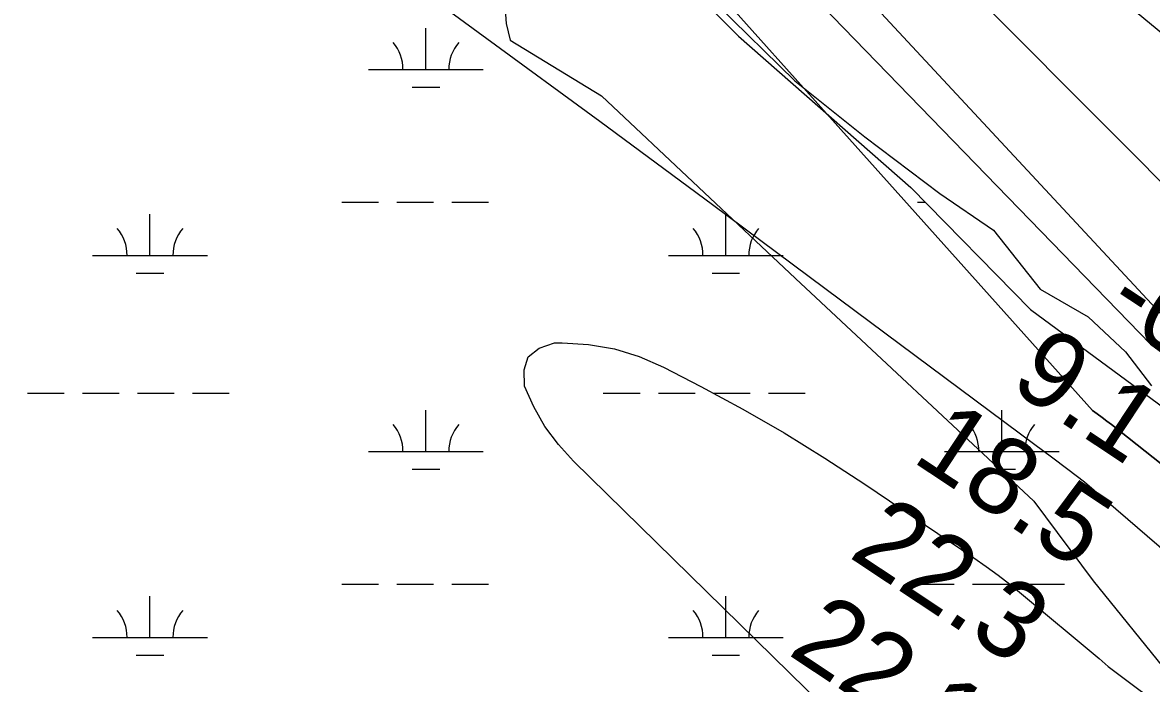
# Model space of a CAD drawing. Extents: x 3477039 to 3515015, y 546746 to 572297.
# Drawn here: x 3502922 to 3503906, y 557262 to 557837 of the extents above; entities that cross this region are included whole.
import ezdxf

# ---------------------------------------------------------------- set-up
doc = ezdxf.new("R2010")
doc.units = 0
for name, color, linetype in [('V-RIVR-EDGE', 7, 'Continuous'), ('V-RIVR-RANG', 7, 'Continuous'), ('V-SITE-VEGE', 7, 'Continuous'), ('V-TOPO-DPTH', 7, 'Continuous'), ('V-TOPO-MINR', 7, 'Continuous'), ('V-TOPO-WATR', 7, 'Continuous'), ('V-WETL-SWMP', 7, 'Continuous')]:
    doc.layers.add(name, color=color, linetype=linetype)

msp = doc.modelspace()

# ---------------------------------------------------------------- linework, layer by layer
at = {"layer": 'V-RIVR-EDGE'}
for points in [[(3503124.447838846, 558566.3341208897), (3503139.3208301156, 558511.6676206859), (3503181.701798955, 558413.7095836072), (3503241.475805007, 558309.1049455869), (3503279.1551311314, 558251.9807453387), (3503326.9553353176, 558160.6129010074), (3503358.6314318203, 558103.503545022), (3503404.049641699, 558019.9458369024), (3503436.3156701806, 557958.6327357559), (3503466.7881519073, 557900.3257026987), (3503527.3035014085, 557852.7502616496), (3503594.9767092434, 557786.5469956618)], [(3503594.9767092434, 557786.5469956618), (3503656.0894128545, 557737.7694242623), (3503721.4028927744, 557688.3811389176), (3503768.1494092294, 557656.4482366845), (3503808.8451944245, 557605.3198439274), (3503850.808424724, 557581.2030156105), (3503883.150158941, 557550.5063855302), (3503905.889694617, 557521.0341521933)]]:
    msp.add_lwpolyline(points, dxfattribs=at)
at = {"layer": 'V-SITE-VEGE'}
msp.add_lwpolyline([(3503022.4990000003, 558617.54), (3503111.032, 558426.768), (3503160.17, 558287.574), (3503220.985, 558202.897), (3503389.603, 558003.742), (3503425.257, 557944.929), (3503347.92, 557887.657), (3503340.482, 557876.821), (3503343.578, 557836.68), (3503347.025, 557822.051), (3503426.563, 557773.575), (3503595.728, 557614.513), (3503803.322, 557420.6680000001), (3503855.001, 557351.175), (3503920.355, 557270.515)], dxfattribs=at)
at = {"layer": 'V-TOPO-DPTH'}
for points in [[(3502877.3325616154, 559071.9138172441), (3503281.0785888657, 558358.6696567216), (3503294.2358403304, 558344.8062490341), (3503307.7470413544, 558331.3117560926), (3503321.789166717, 558318.3706352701), (3503336.185241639, 558305.7984291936), (3503922.4777188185, 557822.0526050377), (3504017.3169510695, 557749.670580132), (3504022.2604125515, 557746.4185599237), (3504027.4254332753, 557743.6616833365), (3504032.922792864, 557741.6475221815), (3504038.641711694, 557740.1285046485), (3505009.8509295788, 557576.683416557), (3505077.2757781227, 557568.4140612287), (3505109.889195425, 557562.9476940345), (3505141.9919009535, 557555.6231754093), (3505173.3285388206, 557545.5114296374), (3505204.1544649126, 557533.5415324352), (3505758.093547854, 557288.6619279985), (3505800.9207375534, 557274.0436217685), (3506506.6249081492, 557092.795981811)], [(3502877.3325616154, 559071.9138172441), (3503281.0785888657, 558358.6696567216), (3503294.2358403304, 558344.8062490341), (3503307.7470413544, 558331.3117560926), (3503321.789166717, 558318.3706352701), (3503336.185241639, 558305.7984291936), (3503922.4777188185, 557822.0526050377), (3504017.3169510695, 557749.670580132), (3504022.2604125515, 557746.4185599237), (3504027.4254332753, 557743.6616833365), (3504032.922792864, 557741.6475221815), (3504038.641711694, 557740.1285046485), (3505009.8509295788, 557576.683416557), (3505077.2757781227, 557568.4140612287), (3505109.889195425, 557562.9476940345), (3505141.9919009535, 557555.6231754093), (3505173.3285388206, 557545.5114296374), (3505204.1544649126, 557533.5415324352), (3505758.093547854, 557288.6619279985), (3505800.9207375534, 557274.0436217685), (3506506.6249081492, 557092.795981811)], [(3506487.116547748, 557044.9481367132), (3505911.749488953, 557174.7192840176), (3505799.6998480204, 557201.8191977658), (3505111.499189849, 557445.6326605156), (3505092.618007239, 557451.2496873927), (3503925.670393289, 557575.3047542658), (3503922.543411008, 557577.3197977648), (3503919.4877013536, 557579.4327129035), (3503916.5389006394, 557581.6924355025), (3503913.6613725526, 557584.0500297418), (3503264.4105947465, 558281.8013012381), (3503263.5039444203, 558282.7496073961), (3503260.845113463, 558285.6511315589), (3503254.4662339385, 558292.8599806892), (3503250.447445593, 558297.4806530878), (3503246.4822081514, 558302.1460570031), (3503242.597297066, 558306.8785581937), (3503238.7659368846, 558311.6557909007), (3502797.8571584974, 559037.4344636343)], [(3502797.8571584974, 559037.4344636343), (3503238.7659368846, 558311.6557909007), (3503242.597297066, 558306.8785581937), (3503246.4822081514, 558302.1460570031), (3503250.447445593, 558297.4806530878), (3503254.4662339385, 558292.8599806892), (3503260.845113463, 558285.6511315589), (3503263.5039444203, 558282.7496073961), (3503264.4105947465, 558281.8013012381), (3503913.6613725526, 557584.0500297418), (3503916.5389006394, 557581.6924355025), (3503919.4877013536, 557579.4327129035), (3503922.543411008, 557577.3197977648), (3503925.670393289, 557575.3047542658), (3505092.618007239, 557451.2496873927), (3505111.499189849, 557445.6326605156), (3505799.6998480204, 557201.8191977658), (3505911.749488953, 557174.7192840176), (3506487.116547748, 557044.9481367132)], [(3504744.067754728, 556796.226428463), (3503871.0664041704, 557487.2535929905), (3503866.8981704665, 557490.2927970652), (3503862.748356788, 557493.3567168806), (3503858.6261731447, 557496.4577103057), (3503854.522409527, 557499.5834194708), (3503298.8353841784, 558119.7695051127), (3503292.216602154, 558129.1103406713), (3503285.3758662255, 558138.2898731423), (3503278.3871610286, 558147.3618702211), (3503271.2038642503, 558156.2827861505), (3503263.9093715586, 558165.1100176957), (3503256.4480849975, 558173.7967226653), (3503248.875602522, 558182.3897432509), (3503236.5011181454, 558196.1651733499), (3503222.778606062, 558211.6785519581), (3503209.2169127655, 558227.3291431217), (3503195.896447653, 558243.185553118), (3503182.736801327, 558259.1791756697), (3502726.2973216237, 558906.5709063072)]]:
    msp.add_lwpolyline(points, dxfattribs=at)
at = {"layer": 'V-TOPO-MINR'}
for points in [[(3502877.3325616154, 559071.9138172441), (3503281.0785888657, 558358.6696567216), (3503294.2358403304, 558344.8062490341), (3503307.7470413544, 558331.3117560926), (3503321.789166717, 558318.3706352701), (3503336.185241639, 558305.7984291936), (3503922.4777188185, 557822.0526050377), (3504017.3169510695, 557749.670580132), (3504022.2604125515, 557746.4185599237), (3504027.4254332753, 557743.6616833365), (3504032.922792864, 557741.6475221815), (3504038.641711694, 557740.1285046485), (3505009.8509295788, 557576.683416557), (3505077.2757781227, 557568.4140612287), (3505109.889195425, 557562.9476940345), (3505141.9919009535, 557555.6231754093), (3505173.3285388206, 557545.5114296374), (3505204.1544649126, 557533.5415324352), (3505758.093547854, 557288.6619279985), (3505800.9207375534, 557274.0436217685), (3506506.6249081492, 557092.795981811)], [(3502885.574586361, 559032.2648720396), (3503256.029331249, 558359.9651992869), (3503275.0876257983, 558338.4401212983), (3503294.50142198, 558317.2491547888), (3503314.44847061, 558296.5593554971), (3503334.7510208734, 558276.2036676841), (3503383.506319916, 558228.5501828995), (3503428.3738434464, 558184.5381414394), (3503473.135099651, 558140.418674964), (3503517.736954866, 558096.1380709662), (3503562.232542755, 558051.750041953), (3503681.150773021, 557932.6906730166), (3503947.5712327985, 557665.0149535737)], [(3502748.547933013, 558953.4338774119), (3503215.173867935, 558287.0512767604), (3503227.170000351, 558273.0041499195), (3503239.30070112, 558259.0759617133), (3503251.633254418, 558245.3261814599), (3503264.1003760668, 558231.6953398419), (3503376.106151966, 558111.0138528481), (3503406.474537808, 558077.7002551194), (3503436.4381097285, 558044.0328180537), (3503465.794460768, 558009.8346219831), (3503904.9682634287, 557557.2924203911), (3503918.990424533, 557547.0877411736)], [(3502726.2973216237, 558906.5709063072), (3503182.736801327, 558259.1791756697), (3503195.896447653, 558243.185553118), (3503209.2169127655, 558227.3291431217), (3503222.778606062, 558211.6785519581), (3503236.5011181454, 558196.1651733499), (3503248.875602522, 558182.3897432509), (3503256.4480849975, 558173.7967226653), (3503263.9093715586, 558165.1100176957), (3503271.2038642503, 558156.2827861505), (3503278.3871610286, 558147.3618702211), (3503285.3758662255, 558138.2898731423), (3503292.216602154, 558129.1103406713), (3503298.8353841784, 558119.7695051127), (3503854.522409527, 557499.5834194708), (3503858.6261731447, 557496.4577103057), (3503862.748356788, 557493.3567168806), (3503866.8981704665, 557490.2927970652), (3503871.0664041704, 557487.2535929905), (3504744.067754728, 556796.226428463)], [(3502890.0612302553, 558140.794720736), (3502981.6453401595, 558074.9051740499), (3503006.2867480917, 558057.1426544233), (3503030.9062998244, 558039.3499511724), (3503055.493067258, 558021.5119724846), (3503080.057978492, 558003.6438101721), (3503228.224452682, 557895.6610519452), (3503326.7440995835, 557823.6267008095), (3503425.1142709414, 557751.3894584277), (3503523.2602289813, 557678.8478791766), (3503621.2567114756, 557606.103408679), (3503804.322659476, 557469.7701771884), (3503818.6868542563, 557459.0398214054), (3503833.029816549, 557448.2812461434), (3503847.3409301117, 557437.4803416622), (3504721.0607483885, 556685.1986379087)], [(3503619.398311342, 557242.4437987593), (3503402.0937345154, 557455.2715655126), (3503388.939750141, 557469.9872205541), (3503377.226365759, 557485.6394749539), (3503367.673881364, 557502.6966283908), (3503359.561996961, 557520.690381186), (3503359.1798779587, 557534.8680296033), (3503362.7299047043, 557546.3385947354), (3503372.1781500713, 557553.7485349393), (3503385.5585411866, 557558.4513918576), (3503392.336726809, 557558.5041535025), (3503415.3029876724, 557556.9853004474), (3503437.751028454, 557553.3079800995), (3503459.421739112, 557546.3929588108), (3503480.574229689, 557537.3194702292), (3503513.008437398, 557520.473488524), (3503549.600584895, 557500.6558547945), (3503585.7019536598, 557480.0133754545), (3503621.067154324, 557458.133627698), (3503655.9415762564, 557435.4290343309), (3503751.1062744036, 557371.0994839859), (3503761.731462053, 557363.6799544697), (3503772.199339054, 557356.051299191), (3503782.431250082, 557348.1089552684), (3503792.5058504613, 557339.9574855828), (3503860.221423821, 557283.44843148), (3503868.1152127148, 557276.5081428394), (3504673.8203091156, 556673.5312459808)]]:
    msp.add_lwpolyline(points, dxfattribs=at)
at = {"layer": 'V-TOPO-WATR'}
msp.add_lwpolyline([(3502797.8571584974, 559037.4344636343), (3503238.7659368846, 558311.6557909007), (3503242.597297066, 558306.8785581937), (3503246.4822081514, 558302.1460570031), (3503250.447445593, 558297.4806530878), (3503254.4662339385, 558292.8599806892), (3503260.845113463, 558285.6511315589), (3503263.5039444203, 558282.7496073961), (3503264.4105947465, 558281.8013012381), (3503913.6613725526, 557584.0500297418), (3503916.5389006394, 557581.6924355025), (3503919.4877013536, 557579.4327129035), (3503922.543411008, 557577.3197977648), (3503925.670393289, 557575.3047542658), (3505092.618007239, 557451.2496873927), (3505111.499189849, 557445.6326605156), (3505799.6998480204, 557201.8191977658), (3505911.749488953, 557174.7192840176), (3506487.116547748, 557044.9481367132)], dxfattribs=at)
at = {"layer": 'V-WETL-SWMP'}
for p, q in [((3503273.5226767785, 557796.4770334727), (3503273.5226767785, 557832.4770334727)), ((3503223.5226767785, 557796.4770334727), (3503323.522676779, 557796.4770334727)), ((3503261.5226767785, 557781.0460334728), (3503285.522676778, 557781.046033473)), ((3503200.114676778, 557681.0450334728), (3503232.1146767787, 557681.0450334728)), ((3503248.114676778, 557681.045033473), (3503280.114676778, 557681.0450334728)), ((3503296.114676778, 557681.045033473), (3503328.114676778, 557681.0450334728)), ((3503702.0226767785, 557681.0450334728), (3503708.5290093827, 557681.0450334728)), ((3503033.0506767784, 557634.6150334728), (3503033.0506767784, 557670.615033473)), ((3503534.9586767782, 557634.6150334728), (3503534.9586767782, 557670.615033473)), ((3502983.050676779, 557634.6150334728), (3503083.0506767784, 557634.6150334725)), ((3503484.9586767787, 557634.6150334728), (3503584.9586767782, 557634.6150334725)), ((3503021.0506767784, 557619.1840334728), (3503045.050676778, 557619.184033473)), ((3503522.9586767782, 557619.1840334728), (3503546.958676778, 557619.184033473)), ((3502926.2066767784, 557514.5440334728), (3502958.2066767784, 557514.5440334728)), ((3502974.2066767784, 557514.5440334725), (3503006.2066767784, 557514.5440334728)), ((3503022.2066767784, 557514.5440334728), (3503054.2066767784, 557514.5440334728)), ((3503070.2066767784, 557514.5440334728), (3503102.2066767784, 557514.5440334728)), ((3503428.114676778, 557514.5440334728), (3503460.114676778, 557514.5440334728)), ((3503476.114676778, 557514.5440334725), (3503508.114676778, 557514.5440334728)), ((3503524.114676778, 557514.5440334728), (3503556.114676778, 557514.5440334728)), ((3503572.114676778, 557514.5440334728), (3503604.114676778, 557514.5440334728)), ((3503273.5226767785, 557463.8020334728), (3503273.5226767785, 557499.8020334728)), ((3503775.4306767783, 557463.8020334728), (3503775.4306767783, 557499.8020334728)), ((3503223.5226767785, 557463.8020334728), (3503323.522676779, 557463.8020334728)), ((3503725.4306767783, 557463.8020334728), (3503825.430676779, 557463.8020334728)), ((3503261.5226767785, 557448.3710334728), (3503285.522676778, 557448.371033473)), ((3503763.4306767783, 557448.3710334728), (3503787.430676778, 557448.371033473)), ((3503200.114676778, 557348.3700334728), (3503232.1146767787, 557348.3700334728)), ((3503248.114676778, 557348.370033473), (3503280.114676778, 557348.3700334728)), ((3503296.114676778, 557348.370033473), (3503328.114676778, 557348.3700334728)), ((3503702.0226767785, 557348.3700334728), (3503734.022676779, 557348.3700334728)), ((3503750.0226767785, 557348.370033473), (3503782.0226767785, 557348.3700334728)), ((3503798.0226767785, 557348.370033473), (3503830.0226767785, 557348.3700334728)), ((3503033.0506767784, 557301.9400334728), (3503033.0506767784, 557337.9400334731)), ((3503534.9586767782, 557301.9400334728), (3503534.9586767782, 557337.9400334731)), ((3502983.050676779, 557301.9400334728), (3503083.0506767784, 557301.9400334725)), ((3503484.9586767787, 557301.9400334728), (3503584.9586767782, 557301.9400334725)), ((3503021.0506767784, 557286.5090334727), (3503045.050676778, 557286.509033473)), ((3503522.9586767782, 557286.5090334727), (3503546.958676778, 557286.509033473))]:
    msp.add_line(p, q, dxfattribs=at)
msp.add_lwpolyline([(3503071.065, 558558.509), (3503102.051, 558486.781), (3503117.5270000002, 558449.687), (3503136.523, 558400.252), (3503154.34, 558354.5210000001), (3503166.145, 558318.707), (3503170.7770000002, 558297.7440000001), (3503175.4760000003, 558281.697), (3503185.041, 558261.8960000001), (3503201.981, 558241.995), (3503218.938, 558223.322), (3503249.114, 558182.34), (3503285.586, 558152.337), (3503319.5670000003, 558119.908), (3503353.464, 558081.334), (3503386.015, 558034.172), (3503412.486, 557992.011), (3503436.617, 557958.488), (3503440.154, 557947.375), (3503438.723, 557932.642), (3503546.072, 557825.462), (3503696.174, 557693.621), (3503800.5130000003, 557587.416), (3503939.632, 557484.873)], dxfattribs=at)
for centre, radius, start, end in [((3503218.279740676, 557796.9518366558), 35.24628790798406, 359.2281799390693, 40.771838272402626), ((3503328.7656128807, 557796.9518366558), 35.24628790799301, 139.2281769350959, 180.77183526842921), ((3502977.8077406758, 557635.0898366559), 35.24628790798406, 359.2281799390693, 40.771838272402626), ((3503088.2936128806, 557635.0898366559), 35.24628790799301, 139.2281769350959, 180.77183526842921), ((3503479.7157406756, 557635.0898366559), 35.24628790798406, 359.2281799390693, 40.771838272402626), ((3503590.201612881, 557635.0898366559), 35.24628790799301, 139.2281769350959, 180.77183526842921), ((3503218.279740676, 557464.2768366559), 35.24628790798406, 359.2281799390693, 40.771838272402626), ((3503328.7656128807, 557464.2768366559), 35.24628790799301, 139.2281769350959, 180.77183526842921), ((3503720.187740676, 557464.2768366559), 35.24628790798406, 359.2281799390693, 40.771838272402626), ((3503830.673612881, 557464.2768366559), 35.24628790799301, 139.2281769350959, 180.77183526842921), ((3502977.8077406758, 557302.4148366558), 35.24628790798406, 359.2281799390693, 40.771838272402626), ((3503088.2936128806, 557302.4148366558), 35.24628790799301, 139.2281769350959, 180.77183526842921), ((3503479.7157406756, 557302.4148366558), 35.24628790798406, 359.2281799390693, 40.771838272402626), ((3503590.201612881, 557302.4148366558), 35.24628790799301, 139.2281769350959, 180.77183526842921)]:
    msp.add_arc(centre, radius, start, end, dxfattribs=at)

# ---------------------------------------------------------------- texts
at = {"layer": 'V-RIVR-RANG'}
for s, height, rotation, p in [('-0', 67.00000000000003, 326.7553888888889, (3503863.1251457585, 557584.8671646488)), ('9.1', 67, 326.46832571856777, (3503780.6100014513, 557519.8850959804)), ('18.5', 67, 326.46832571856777, (3503695.898000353, 557456.0581153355)), ('22.3', 67, 326.46832571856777, (3503640.870000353, 557372.5601153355)), ('22.1', 67, 326.46832571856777, (3503587.8209337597, 557287.750714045))]:
    msp.add_text(s, height=height, rotation=rotation, dxfattribs=at).set_placement(p)

doc.saveas('drawing.dxf')
